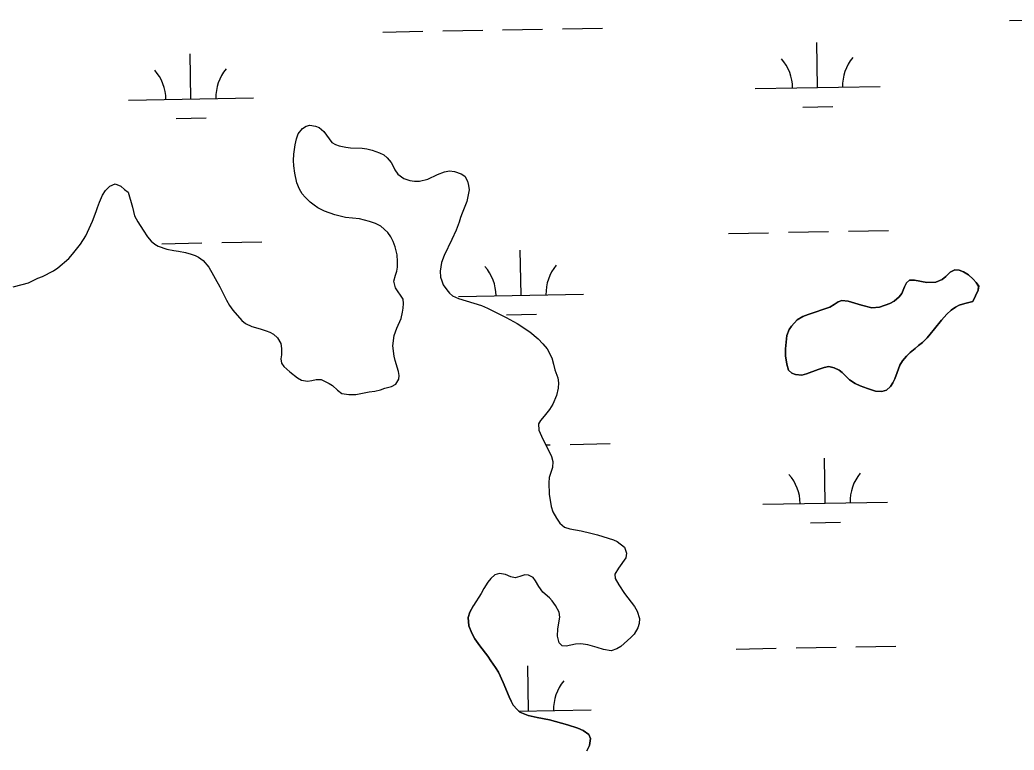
# Model space of a CAD drawing. Extents: x 3957609 to 3995875, y 234277 to 260273.
# Drawn here: x 3980914 to 3981710, y 246368 to 246952 of the extents above; entities that cross this region are included whole.
import ezdxf

# ---------------------------------------------------------------- set-up
doc = ezdxf.new("R2010")
doc.units = 0
doc.layers.add('V-TOPO-SHOR', color=7, linetype='Continuous')
doc.layers.add('V-WETL-SWMP', color=7, linetype='Continuous')

msp = doc.modelspace()

# ---------------------------------------------------------------- linework, layer by layer
at = {"layer": 'V-TOPO-SHOR'}
for points in [[(3981133.66, 246844.562), (3981134.751, 246852.201), (3981135.726, 246856.871), (3981137.123, 246860.899), (3981140.539, 246865.239), (3981143.625, 246866.924), (3981146.497, 246867.868), (3981150.951, 246867.107), (3981154.025, 246865.927), (3981157.623, 246862.728), (3981163.958, 246853.993), (3981166.923, 246852.283), (3981170, 246851.21), (3981175.304, 246850.127), (3981179.019, 246849.686), (3981188.253, 246849.33), (3981192.075, 246848.89), (3981196.316, 246847.917), (3981202.36, 246845.768), (3981205.645, 246844.056), (3981208.291, 246841.816), (3981211.566, 246837.98), (3981213.251, 246834.894), (3981214.515, 246832.129), (3981216.835, 246828.51), (3981221.601, 246825.092), (3981226.477, 246823.587), (3981230.192, 246822.933), (3981234.227, 246823.13), (3981241.028, 246824.588), (3981248.688, 246828.272), (3981254.326, 246830.48), (3981258.256, 246831.42), (3981262.289, 246830.767), (3981267.697, 246828.94), (3981270.45, 246827.123), (3981272.664, 246823.079), (3981273.497, 246819.572), (3981273.909, 246815.96), (3981273.039, 246810.866), (3981272.172, 246806.836), (3981268.312, 246797.507), (3981267.024, 246794.009), (3981265.946, 246790.192), (3981263.691, 246783.937), (3981260.261, 246776.306), (3981253.945, 246763.59), (3981251.905, 246757.971), (3981250.709, 246751.075), (3981251.115, 246746.295), (3981252.059, 246743.213), (3981253.214, 246740.128), (3981256.063, 246735.975), (3981258.176, 246733.419), (3981260.716, 246731.179), (3981265.379, 246729.25), (3981283.831, 246723.439), (3981288.708, 246721.508), (3981303.752, 246713.803), (3981312.44, 246708.991), (3981322.5, 246702.365), (3981329.166, 246696.817), (3981333.078, 246692.873), (3981336.459, 246688.72), (3981340.145, 246681.59), (3981341.612, 246676.593), (3981342.656, 246672.131), (3981344.964, 246665.645), (3981345.587, 246661.713), (3981345.251, 246657.467), (3981343.846, 246651.421), (3981341.057, 246644.636), (3981338.384, 246640.295), (3981334.116, 246635.003), (3981331.13, 246631.617), (3981329.633, 246628.756), (3981329.823, 246623.765), (3981331.929, 246618.979), (3981340.037, 246602.595), (3981340.977, 246598.556), (3981340.852, 246593.885), (3981339.025, 246589.115), (3981338.165, 246585.933), (3981337.72, 246581.474), (3981338.216, 246572.661), (3981339.662, 246562.782), (3981341.132, 246558.528), (3981343.871, 246553.314), (3981346.508, 246549.374), (3981350.318, 246546.066), (3981354.559, 246544.669), (3981363.792, 246543.146), (3981371.426, 246541.204), (3981376.837, 246540.014), (3981389.668, 246536.033), (3981392.636, 246534.64), (3981398.352, 246530.053), (3981400.031, 246525.373), (3981399.378, 246521.66), (3981393.504, 246513.19), (3981390.725, 246508.424)], [(3980986.183, 246819.042), (3980990.544, 246820.83), (3980994.996, 246819.114), (3980998.168, 246816.232), (3981001.027, 246814.205), (3981004.482, 246802.3), (3981006.153, 246795.179), (3981008.683, 246790.601), (3981012.902, 246783.79), (3981016.49, 246778.361), (3981019.449, 246775.057), (3981022.412, 246772.602), (3981025.061, 246771.104), (3981032.059, 246768.528), (3981037.574, 246767.445), (3981041.289, 246767.111), (3981047.017, 246765.812), (3981051.472, 246764.52), (3981054.546, 246763.447), (3981057.302, 246762.161), (3981061.114, 246759.599), (3981065.656, 246754.163), (3981074.405, 246738.414), (3981079.67, 246727.775), (3981082.095, 246723.517), (3981084.735, 246719.685), (3981091.922, 246711.588), (3981094.992, 246709.132), (3981099.97, 246706.67), (3981106.653, 246704.837), (3981111.425, 246703.332), (3981114.499, 246702.15), (3981117.464, 246700.547), (3981120.532, 246697.667), (3981123.274, 246692.984), (3981123.788, 246689.053), (3981123.664, 246684.064), (3981123.225, 246680.88), (3981123.741, 246677.374), (3981125.748, 246674.711), (3981130.297, 246670.552), (3981136.541, 246665.536), (3981139.824, 246663.718), (3981144.6, 246663.062), (3981148, 246663.578), (3981151.506, 246664.414), (3981155.434, 246664.398), (3981162.004, 246661.186), (3981164.548, 246659.583), (3981168.566, 246655.745), (3981171.951, 246652.97), (3981177.577, 246652.204), (3981183.312, 246652.392), (3981193.937, 246654.366), (3981198.397, 246654.987), (3981203.075, 246656.136), (3981206.372, 246657.289), (3981211.791, 246658.753), (3981215.197, 246660.545), (3981217.761, 246664.463), (3981217.88, 246667.541), (3981217.362, 246670.623), (3981214.742, 246679.446), (3981213.907, 246682.848), (3981212.774, 246691.345), (3981213.974, 246699.517), (3981216.123, 246705.454), (3981219.446, 246713.085), (3981220.741, 246718.282), (3981221.286, 246721.465), (3981221.513, 246725.074), (3981221.101, 246728.58), (3981215.086, 246737.734), (3981213.835, 246743.049), (3981215.023, 246747.929), (3981215.989, 246751.003), (3981216.641, 246754.292), (3981216.764, 246758.644), (3981216.362, 246764.061), (3981214.689, 246770.545), (3981213.114, 246774.799), (3981211.324, 246778.522), (3981208.791, 246781.93), (3981203.183, 246786.944), (3981198.944, 246789.084), (3981194.172, 246790.802), (3981186.22, 246792.852), (3981174.968, 246794.067), (3981166.377, 246796.119), (3981158.107, 246799.019), (3981152.915, 246801.802), (3981149.845, 246803.829), (3981146.669, 246806.179), (3981142.651, 246810.123), (3981140.22, 246813), (3981138.11, 246816.513), (3981135.902, 246821.725), (3981134.342, 246829.376), (3981133.516, 246835.326), (3981133.322, 246839.68), (3981133.66, 246844.562)], [(3980908.771, 246738.558), (3980916.209, 246740.227), (3980921.206, 246741.691), (3980928.759, 246745.378), (3980932.376, 246746.744), (3980941.101, 246751.38), (3980944.72, 246753.594), (3980953.352, 246761.204), (3980956.444, 246764.483), (3980962.742, 246772.528), (3980967.014, 246779.305), (3980972.478, 246790.962), (3980975.483, 246798.808), (3980976.345, 246801.882), (3980977.954, 246806.123), (3980980.527, 246811.741), (3980982.878, 246815.446), (3980986.183, 246819.042)], [(3981677.277, 246726.683), (3981670.793, 246725.117), (3981666.435, 246723.755), (3981663.348, 246722.067), (3981660.047, 246719.851), (3981656.637, 246716.681), (3981652.265, 246711.815), (3981646.608, 246704.936), (3981643.192, 246700.489), (3981640.741, 246697.739), (3981637.116, 246694.038), (3981633.812, 246691.396), (3981631.254, 246689.072), (3981627.101, 246685.797), (3981624.117, 246683.049), (3981620.916, 246679.239), (3981618.884, 246675.743), (3981616.738, 246669.806), (3981614.807, 246664.93), (3981613.306, 246661.645), (3981611.489, 246658.786), (3981608.186, 246655.827), (3981604.358, 246654.567), (3981599.475, 246655.014), (3981592.901, 246657.164), (3981587.071, 246659.31), (3981583.151, 246661.131), (3981578.703, 246664.121), (3981575.952, 246666.575), (3981572.78, 246669.774), (3981570.347, 246671.801), (3981566.318, 246673.622), (3981562.075, 246674.595), (3981558.358, 246673.974), (3981553.361, 246672.401), (3981544.214, 246668.827), (3981540.389, 246667.783), (3981535.293, 246668.334), (3981532.43, 246669.3), (3981529.682, 246671.86), (3981528.32, 246676.645), (3981527.285, 246683.231), (3981527.308, 246688.859), (3981528.518, 246699.472), (3981530.13, 246704.348), (3981532.16, 246707.1), (3981536.534, 246712.179), (3981541.322, 246714.813), (3981545.576, 246716.388), (3981562.906, 246722.266), (3981566.419, 246724.373), (3981569.507, 246726.485), (3981572.485, 246727.535), (3981577.578, 246726.982), (3981588.289, 246723.859), (3981596.561, 246721.703), (3981602.511, 246722.315), (3981610.909, 246725.147), (3981614.209, 246726.939), (3981618.471, 246730.534), (3981620.392, 246733.18), (3981622.538, 246738.48), (3981624.144, 246741.552), (3981626.699, 246743.876), (3981630.734, 246743.862), (3981640.495, 246741.91), (3981647.823, 246742.199), (3981652.715, 246744.196), (3981655.806, 246746.838), (3981659.109, 246750.117), (3981662.834, 246752.117), (3981666.443, 246751.679), (3981669.834, 246750.498), (3981673.752, 246748.04), (3981677.668, 246744.626), (3981680.099, 246741.855), (3981682, 246739.086), (3981681.668, 246735.903), (3981677.277, 246726.683)], [(3981390.725, 246508.424), (3981390.817, 246505.024), (3981393.768, 246499.917), (3981398.517, 246492.994), (3981406.439, 246482.771), (3981408.549, 246478.939), (3981410.435, 246473.092), (3981410.207, 246469.164), (3981409.13, 246465.453), (3981406.245, 246460.581), (3981403.472, 246457.726), (3981395.585, 246450.644), (3981392.392, 246448.639), (3981387.714, 246447.277), (3981381.56, 246448.258), (3981376.471, 246449.872), (3981369.153, 246451.92), (3981363.423, 246452.79), (3981359.282, 246452.491), (3981351.737, 246450.928), (3981348.446, 246451.154), (3981346.013, 246453.499), (3981344.762, 246459.024), (3981344.997, 246464.758), (3981346.734, 246473.989), (3981346.007, 246478.132), (3981343.269, 246483.557), (3981340.418, 246487.286), (3981338.409, 246489.525), (3981333.119, 246494.006), (3981329.739, 246498.69), (3981327.208, 246503.161), (3981325.201, 246505.716), (3981321.601, 246507.748), (3981318.523, 246507.867), (3981314.695, 246506.609), (3981310.763, 246505.563), (3981307.261, 246506.321), (3981303.021, 246508.143), (3981298.247, 246509.118), (3981294.526, 246507.859), (3981291.436, 246505.11), (3981289.087, 246502.04), (3981285.671, 246497.17), (3981283.53, 246493.146), (3981277.44, 246483.508)], [(3981368.17, 246367.194), (3981370.419, 246371.431), (3981371.289, 246377.057), (3981369.817, 246380.248), (3981365.371, 246383.451), (3981360.918, 246385.274), (3981352.859, 246387.854), (3981338.329, 246391.842), (3981328.357, 246393.9), (3981321.357, 246395.522), (3981314.572, 246397.992), (3981312.35, 246400.124), (3981309.286, 246403.747), (3981307.705, 246406.831), (3981306.02, 246410.237), (3981301.184, 246421.828), (3981297.502, 246430.018), (3981295.179, 246433.85), (3981291.487, 246439.281), (3981288.951, 246442.796), (3981282.511, 246451.102), (3981278.498, 246456.747), (3981276.076, 246461.428), (3981273.87, 246467.278), (3981273.153, 246473.864), (3981274.55, 246477.999), (3981277.44, 246483.508)]]:
    msp.add_lwpolyline(points, dxfattribs=at)
at = {"layer": 'V-WETL-SWMP'}
for p, q in [((3981706.68, 246951.502), (3981738.675, 246952.083)), ((3981204.855, 246942.377), (3981236.849, 246942.959)), ((3981252.847, 246943.25), (3981284.842, 246943.831)), ((3981300.839, 246944.122), (3981332.834, 246944.704)), ((3981348.831, 246944.995), (3981380.826, 246945.577)), ((3981553.036, 246897.957), (3981552.381, 246933.952)), ((3981051.211, 246888.833), (3981050.556, 246924.827)), ((3981503.044, 246897.048), (3981603.028, 246898.866)), ((3981001.219, 246887.924), (3981101.203, 246889.742)), ((3981541.318, 246882.311), (3981565.314, 246882.747)), ((3981039.493, 246873.186), (3981063.489, 246873.622)), ((3981481.739, 246781.21), (3981513.733, 246781.792)), ((3981529.731, 246782.083), (3981561.725, 246782.664)), ((3981577.723, 246782.955), (3981609.717, 246783.537)), ((3981027.906, 246772.958), (3981059.9, 246773.54)), ((3981075.898, 246773.831), (3981107.892, 246774.412)), ((3981315.546, 246731.75), (3981314.892, 246767.744)), ((3981265.555, 246730.841), (3981365.538, 246732.659)), ((3981303.829, 246716.104), (3981327.825, 246716.54)), ((3981335.372, 246612.02), (3981338.882, 246612.084)), ((3981354.879, 246612.375), (3981386.874, 246612.957)), ((3981559.084, 246565.337), (3981558.429, 246601.332)), ((3981509.092, 246564.428), (3981609.076, 246566.246)), ((3981547.366, 246549.691), (3981571.362, 246550.127)), ((3981487.787, 246448.59), (3981519.781, 246449.172)), ((3981535.779, 246449.463), (3981567.773, 246450.044)), ((3981583.771, 246450.335), (3981615.765, 246450.917)), ((3981321.594, 246399.13), (3981320.94, 246435.124)), ((3981313.537, 246398.984), (3981371.586, 246400.039))]:
    msp.add_line(p, q, dxfattribs=at)
for points in [[(3981135.902, 246821.725), (3981134.341, 246829.376), (3981133.516, 246835.325), (3981133.321, 246839.679), (3981133.659, 246844.562), (3981134.752, 246852.202), (3981135.727, 246856.87), (3981137.124, 246860.899), (3981140.539, 246865.238), (3981143.625, 246866.924), (3981146.496, 246867.868), (3981150.952, 246867.107), (3981154.026, 246865.927), (3981157.623, 246862.727), (3981163.958, 246853.994), (3981166.924, 246852.283), (3981169.999, 246851.209), (3981175.303, 246850.126), (3981179.018, 246849.686), (3981188.254, 246849.33), (3981192.074, 246848.89), (3981196.317, 246847.917), (3981202.36, 246845.769), (3981205.645, 246844.056), (3981208.29, 246841.816), (3981211.566, 246837.98), (3981213.252, 246834.894), (3981214.515, 246832.129), (3981216.836, 246828.509), (3981221.6, 246825.092), (3981226.478, 246823.586), (3981230.192, 246822.934), (3981234.227, 246823.129), (3981241.029, 246824.588), (3981248.688, 246828.273), (3981254.325, 246830.48), (3981258.257, 246831.42), (3981262.289, 246830.766), (3981267.697, 246828.939), (3981270.45, 246827.123), (3981272.663, 246823.079), (3981273.498, 246819.572), (3981273.908, 246815.96), (3981273.038, 246810.867), (3981272.172, 246806.836), (3981268.312, 246797.508), (3981267.024, 246794.01), (3981265.946, 246790.192), (3981263.691, 246783.937), (3981260.262, 246776.306), (3981253.946, 246763.59), (3981251.906, 246757.971), (3981250.71, 246751.075), (3981251.115, 246746.295), (3981252.058, 246743.212), (3981253.214, 246740.128), (3981256.063, 246735.976), (3981258.177, 246733.419), (3981260.716, 246731.179), (3981265.38, 246729.249), (3981283.831, 246723.44), (3981288.707, 246721.509), (3981303.753, 246713.803), (3981312.439, 246708.99), (3981322.499, 246702.366), (3981329.166, 246696.818), (3981333.078, 246692.873), (3981336.459, 246688.719), (3981340.146, 246681.59), (3981341.612, 246676.594), (3981342.656, 246672.13), (3981344.965, 246665.644), (3981345.586, 246661.713), (3981345.25, 246657.467), (3981343.846, 246651.421), (3981341.057, 246644.637), (3981338.385, 246640.294), (3981334.117, 246635.003), (3981331.13, 246631.618), (3981329.632, 246628.757), (3981329.824, 246623.766), (3981331.928, 246618.979), (3981340.037, 246602.595), (3981340.976, 246598.557), (3981340.851, 246593.885), (3981339.026, 246589.115), (3981338.164, 246585.933), (3981337.721, 246581.475), (3981338.216, 246572.661), (3981339.662, 246562.781), (3981341.132, 246558.528), (3981343.871, 246553.314), (3981346.509, 246549.374), (3981350.318, 246546.067), (3981354.559, 246544.67), (3981363.791, 246543.146), (3981371.427, 246541.204), (3981376.838, 246540.014), (3981389.669, 246536.033), (3981392.636, 246534.641), (3981398.351, 246530.052)], [(3980976.345, 246801.882), (3980977.955, 246806.123), (3980980.526, 246811.74), (3980982.877, 246815.446), (3980986.183, 246819.043), (3980990.543, 246820.83), (3980994.996, 246819.113), (3980998.169, 246816.233), (3981001.028, 246814.204), (3981004.483, 246802.299), (3981006.153, 246795.178), (3981008.683, 246790.602), (3981012.902, 246783.79), (3981016.49, 246778.36), (3981019.449, 246775.057), (3981022.412, 246772.602), (3981025.061, 246771.105), (3981032.058, 246768.528), (3981037.574, 246767.444), (3981041.289, 246767.111), (3981047.018, 246765.813), (3981051.472, 246764.521), (3981054.546, 246763.447), (3981057.302, 246762.161), (3981061.114, 246759.598), (3981065.657, 246754.164), (3981074.406, 246738.414), (3981079.671, 246727.775), (3981082.096, 246723.518), (3981084.735, 246719.685), (3981091.922, 246711.587), (3981094.991, 246709.132), (3981099.971, 246706.67), (3981106.653, 246704.838), (3981111.425, 246703.332), (3981114.499, 246702.151), (3981117.465, 246700.546), (3981120.533, 246697.667), (3981123.274, 246692.984), (3981123.789, 246689.054), (3981123.663, 246684.064), (3981123.225, 246680.88), (3981123.741, 246677.374), (3981125.748, 246674.712), (3981130.297, 246670.552), (3981136.541, 246665.537), (3981139.825, 246663.718), (3981144.6, 246663.062), (3981148, 246663.579), (3981151.507, 246664.414), (3981155.435, 246664.398), (3981162.005, 246661.186), (3981164.547, 246659.583), (3981168.566, 246655.744), (3981171.952, 246652.97), (3981177.577, 246652.204), (3981183.311, 246652.393), (3981193.937, 246654.367), (3981198.398, 246654.986), (3981203.075, 246656.135), (3981206.371, 246657.289), (3981211.792, 246658.754), (3981215.197, 246660.545), (3981217.761, 246664.463), (3981217.88, 246667.542), (3981217.362, 246670.623), (3981214.743, 246679.446), (3981213.907, 246682.847), (3981212.774, 246691.346), (3981213.975, 246699.516), (3981216.123, 246705.454), (3981219.446, 246713.085), (3981220.741, 246718.282), (3981221.285, 246721.465), (3981221.512, 246725.074), (3981221.101, 246728.58), (3981215.087, 246737.735), (3981213.834, 246743.049), (3981215.022, 246747.929), (3981215.99, 246751.004), (3981216.64, 246754.293), (3981216.764, 246758.645), (3981216.362, 246764.062), (3981214.689, 246770.546), (3981213.114, 246774.799), (3981211.324, 246778.522), (3981208.79, 246781.93), (3981203.183, 246786.944), (3981198.944, 246789.084), (3981194.173, 246790.803), (3981186.219, 246792.852), (3981174.969, 246794.066), (3981166.377, 246796.118), (3981158.107, 246799.019), (3981152.916, 246801.801), (3981149.845, 246803.83), (3981146.669, 246806.179), (3981142.65, 246810.124), (3981140.22, 246813.001), (3981138.111, 246816.513), (3981135.902, 246821.725)], [(3980908.771, 246738.558), (3980916.21, 246740.226), (3980921.207, 246741.692), (3980928.76, 246745.378), (3980932.376, 246746.743), (3980941.101, 246751.38), (3980944.72, 246753.595), (3980953.351, 246761.204), (3980956.444, 246764.483), (3980962.741, 246772.527), (3980967.015, 246779.305), (3980972.478, 246790.962), (3980975.483, 246798.807), (3980976.345, 246801.882)], [(3981398.351, 246530.052), (3981400.031, 246525.373), (3981399.378, 246521.66), (3981393.504, 246513.189), (3981390.724, 246508.423), (3981390.817, 246505.025), (3981393.769, 246499.916), (3981398.518, 246492.995), (3981406.44, 246482.77), (3981408.548, 246478.939), (3981410.435, 246473.092), (3981410.207, 246469.164), (3981409.13, 246465.453), (3981406.244, 246460.58), (3981403.471, 246457.725), (3981395.585, 246450.643), (3981392.392, 246448.639), (3981387.715, 246447.277), (3981381.56, 246448.258), (3981376.471, 246449.871), (3981369.153, 246451.919), (3981363.423, 246452.791), (3981359.281, 246452.49), (3981351.736, 246450.928), (3981348.445, 246451.153), (3981346.013, 246453.499), (3981344.761, 246459.025), (3981344.997, 246464.758), (3981346.733, 246473.988), (3981346.007, 246478.132), (3981343.268, 246483.558), (3981340.417, 246487.286), (3981338.409, 246489.524), (3981333.118, 246494.005), (3981329.739, 246498.69), (3981327.209, 246503.16), (3981325.202, 246505.717), (3981321.601, 246507.749), (3981318.522, 246507.867), (3981314.695, 246506.609), (3981310.762, 246505.563), (3981307.261, 246506.32), (3981303.021, 246508.143), (3981298.247, 246509.118), (3981294.526, 246507.859), (3981291.436, 246505.111), (3981289.087, 246502.041), (3981285.67, 246497.171), (3981283.53, 246493.145), (3981277.439, 246483.508), (3981274.55, 246477.998), (3981273.153, 246473.863), (3981273.869, 246467.277), (3981276.075, 246461.429), (3981278.498, 246456.747), (3981282.51, 246451.103), (3981288.952, 246442.795), (3981291.486, 246439.281), (3981295.18, 246433.851), (3981297.501, 246430.019), (3981301.184, 246421.829), (3981306.02, 246410.236), (3981307.705, 246406.831), (3981309.286, 246403.746), (3981312.35, 246400.123), (3981314.571, 246397.991), (3981321.356, 246395.521), (3981328.357, 246393.9), (3981338.329, 246391.842), (3981352.859, 246387.854), (3981360.918, 246385.273), (3981365.37, 246383.45), (3981369.817, 246380.247), (3981371.29, 246377.056), (3981370.418, 246371.432), (3981368.171, 246367.194)]]:
    msp.add_lwpolyline(points, dxfattribs=at)
msp.add_lwpolyline([(3981677.276, 246726.683), (3981681.667, 246735.903), (3981681.999, 246739.087), (3981680.099, 246741.855), (3981677.668, 246744.625), (3981673.753, 246748.039), (3981669.835, 246750.497), (3981666.442, 246751.679), (3981662.834, 246752.118), (3981659.109, 246750.116), (3981655.805, 246746.838), (3981652.715, 246744.196), (3981647.822, 246742.199), (3981640.495, 246741.91), (3981630.735, 246743.861), (3981626.7, 246743.877), (3981624.143, 246741.552), (3981622.537, 246738.479), (3981620.392, 246733.179), (3981618.47, 246730.533), (3981614.209, 246726.94), (3981610.91, 246725.148), (3981602.511, 246722.316), (3981596.562, 246721.703), (3981588.289, 246723.86), (3981577.578, 246726.983), (3981572.484, 246727.535), (3981569.507, 246726.485), (3981566.419, 246724.374), (3981562.907, 246722.265), (3981545.576, 246716.389), (3981541.323, 246714.814), (3981536.534, 246712.179), (3981532.16, 246707.101), (3981530.131, 246704.348), (3981528.519, 246699.471), (3981527.308, 246688.858), (3981527.285, 246683.231), (3981528.32, 246676.644), (3981529.681, 246671.86), (3981532.431, 246669.301), (3981535.294, 246668.333), (3981540.388, 246667.782), (3981544.214, 246668.828), (3981553.36, 246672.401), (3981558.357, 246673.973), (3981562.075, 246674.595), (3981566.319, 246673.622), (3981570.346, 246671.801), (3981572.78, 246669.774), (3981575.952, 246666.575), (3981578.703, 246664.122), (3981583.15, 246661.131), (3981587.071, 246659.31), (3981592.902, 246657.163), (3981599.476, 246655.013), (3981604.358, 246654.568), (3981608.186, 246655.826), (3981611.489, 246658.786), (3981613.306, 246661.645), (3981614.806, 246664.931), (3981616.737, 246669.807), (3981618.884, 246675.744), (3981620.916, 246679.24), (3981624.117, 246683.049), (3981627.101, 246685.797), (3981631.255, 246689.072), (3981633.813, 246691.397), (3981637.115, 246694.038), (3981640.74, 246697.74), (3981643.193, 246700.49), (3981646.609, 246704.936), (3981652.264, 246711.814), (3981656.637, 246716.68), (3981660.048, 246719.852), (3981663.348, 246722.068), (3981666.434, 246723.754), (3981670.793, 246725.117)], close=True, dxfattribs=at)
for centre, start, end in [((3981497.793, 246897.428), 0.269879, 41.813537), ((3981608.261, 246899.437), 140.269876, 181.813534), ((3980995.968, 246888.303), 0.269879, 41.813537), ((3981106.436, 246890.312), 140.269876, 181.813534), ((3981370.771, 246733.229), 140.269876, 181.813534), ((3981260.304, 246731.221), 0.269879, 41.813537), ((3981503.841, 246564.808), 0.269879, 41.813537), ((3981614.309, 246566.817), 140.269876, 181.813534), ((3981376.82, 246400.609), 140.269876, 181.813534)]:
    msp.add_arc(centre, 35.246, start, end, dxfattribs=at)

doc.saveas('drawing.dxf')
